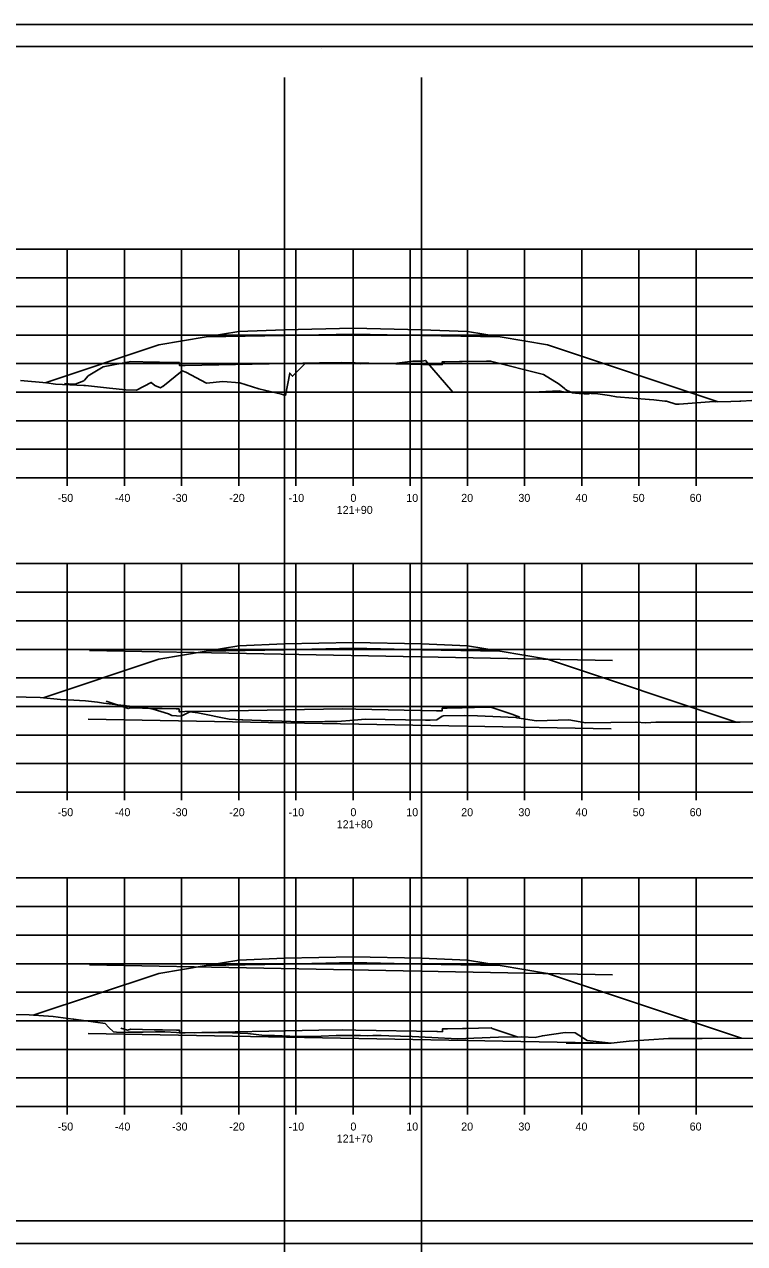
# Model space of a CAD drawing. Extents: x 1202951 to 1376887, y 378065 to 728038.
# Drawn here: x 1370059.2 to 1370185.2, y 380898.2 to 381111.6 of the extents above; entities that cross this region are included whole.
import ezdxf

# ---------------------------------------------------------------- set-up
doc = ezdxf.new("R2010")
doc.units = 0
for name, color, linetype in [('Default', 7, 'Continuous'), ('R_Alt Surface', 7, 'Continuous'), ('R_Axis', 7, 'Continuous'), ('R_Axis Annot', 7, 'Continuous'), ('R_Exist Surface', 7, 'Continuous'), ('R_Fin Surface', 7, 'Continuous'), ('R_Grid', 7, 'Continuous'), ('R_No Plot', 7, 'Continuous')]:
    doc.layers.add(name, color=color, linetype=linetype)

msp = doc.modelspace()

# ---------------------------------------------------------------- linework, layer by layer
at = {"layer": 'Default'}
for p, q in [((1370104.7, 380671.7), (1370104.7, 381102.27)), ((1370128.7, 380671.7), (1370128.7, 381102.27)), ((1370162.09, 381000.27), (1370070.58, 381002.01)), ((1370161.86, 380988.27), (1370070.35, 380990.01)), ((1370162.09, 380945.27), (1370070.58, 380947.01)), ((1370161.86, 380933.27), (1370070.35, 380935.01)), ((1370161.86, 380933.27), (1370153.95, 380933.27))]:
    msp.add_line(p, q, dxfattribs=at)
at = {"layer": 'R_Alt Surface'}
for points in [[(1370104.7, 381057.13), (1370090.98, 381056.86)], [(1370104.7, 381057.13), (1370116.7, 381057.37), (1370128.7, 381057.13)], [(1370128.7, 381057.13), (1370142.43, 381056.86)], [(1370104.7, 381002.14), (1370090.98, 381001.86)], [(1370104.7, 381002.14), (1370116.7, 381002.38), (1370128.7, 381002.14)], [(1370128.7, 381002.14), (1370142.43, 381001.86)], [(1370104.7, 380947.14), (1370090.98, 380946.87)], [(1370104.7, 380947.14), (1370116.7, 380947.38), (1370128.7, 380947.14)], [(1370128.7, 380947.14), (1370142.43, 380946.87)]]:
    msp.add_lwpolyline(points, dxfattribs=at)
at = {"layer": 'R_Axis'}
for p, q in [((1369966.7, 381032.2), (1370266.7, 381032.2)), ((1370066.7, 381030.8), (1370066.7, 381032.2)), ((1370076.7, 381030.8), (1370076.7, 381032.2)), ((1370086.7, 381030.8), (1370086.7, 381032.2)), ((1370096.7, 381030.8), (1370096.7, 381032.2)), ((1370106.7, 381030.8), (1370106.7, 381032.2)), ((1370116.7, 381030.8), (1370116.7, 381032.2)), ((1370126.7, 381030.8), (1370126.7, 381032.2)), ((1370136.7, 381030.8), (1370136.7, 381032.2)), ((1370146.7, 381030.8), (1370146.7, 381032.2)), ((1370156.7, 381030.8), (1370156.7, 381032.2)), ((1370166.7, 381030.8), (1370166.7, 381032.2)), ((1370176.7, 381030.8), (1370176.7, 381032.2)), ((1369966.7, 380977.2), (1370266.7, 380977.2)), ((1370066.7, 380975.8), (1370066.7, 380977.2)), ((1370076.7, 380975.8), (1370076.7, 380977.2)), ((1370086.7, 380975.8), (1370086.7, 380977.2)), ((1370096.7, 380975.8), (1370096.7, 380977.2)), ((1370106.7, 380975.8), (1370106.7, 380977.2)), ((1370116.7, 380975.8), (1370116.7, 380977.2)), ((1370126.7, 380975.8), (1370126.7, 380977.2)), ((1370136.7, 380975.8), (1370136.7, 380977.2)), ((1370146.7, 380975.8), (1370146.7, 380977.2)), ((1370156.7, 380975.8), (1370156.7, 380977.2)), ((1370166.7, 380975.8), (1370166.7, 380977.2)), ((1370176.7, 380975.8), (1370176.7, 380977.2)), ((1369966.7, 380922.2), (1370266.7, 380922.2)), ((1370066.7, 380920.8), (1370066.7, 380922.2)), ((1370076.7, 380920.8), (1370076.7, 380922.2)), ((1370086.7, 380920.8), (1370086.7, 380922.2)), ((1370096.7, 380920.8), (1370096.7, 380922.2)), ((1370106.7, 380920.8), (1370106.7, 380922.2)), ((1370116.7, 380920.8), (1370116.7, 380922.2)), ((1370126.7, 380920.8), (1370126.7, 380922.2)), ((1370136.7, 380920.8), (1370136.7, 380922.2)), ((1370146.7, 380920.8), (1370146.7, 380922.2)), ((1370156.7, 380920.8), (1370156.7, 380922.2)), ((1370166.7, 380920.8), (1370166.7, 380922.2)), ((1370176.7, 380920.8), (1370176.7, 380922.2))]:
    msp.add_line(p, q, dxfattribs=at)
at = {"layer": 'R_Exist Surface'}
for points in [[(1370062.82, 381048.85), (1370082.7, 381055.48), (1370090.98, 381056.86), (1370096.7, 381057.81), (1370104.7, 381058.13), (1370116.7, 381058.37), (1370128.7, 381058.13), (1370136.7, 381057.81), (1370142.43, 381056.86), (1370150.7, 381055.48), (1370180.58, 381045.52)], [(1370058.54, 381049.22), (1370063.07, 381048.83), (1370064.67, 381048.58), (1370069.59, 381048.36), (1370069.92, 381048.35), (1370070.43, 381048.31), (1370074.08, 381047.89), (1370076.95, 381047.63), (1370078.83, 381047.53), (1370081.39, 381048.91), (1370082.02, 381048.39), (1370083.04, 381047.95), (1370083.36, 381048.17), (1370083.44, 381048.21), (1370086.8, 381050.96), (1370087.45, 381050.72), (1370091.05, 381048.79), (1370093.93, 381049.06), (1370096.92, 381048.86), (1370100.19, 381047.81), (1370104.16, 381046.87), (1370104.87, 381046.64), (1370105.64, 381050.54), (1370106.09, 381049.98), (1370108.25, 381052.17), (1370114.44, 381052.21), (1370118.05, 381052.16), (1370123.87, 381052.2), (1370127.15, 381052.63), (1370128.76, 381052.63), (1370129.37, 381052.75), (1370134.17, 381047.2), (1370134.33, 381047.22), (1370134.56, 381047.2), (1370135.86, 381047.2), (1370145.91, 381047.18), (1370146.93, 381047.16), (1370152.74, 381047.42), (1370153.77, 381047.22), (1370159.51, 381046.89), (1370161.56, 381046.59), (1370162.81, 381046.39), (1370168.48, 381045.92), (1370168.57, 381045.9), (1370169.31, 381045.85), (1370171.22, 381045.64), (1370171.52, 381045.63), (1370173.19, 381045.09), (1370173.77, 381045.1), (1370174.5, 381045.16), (1370179.79, 381045.55), (1370180.12, 381045.51), (1370182.8, 381045.59), (1370184.33, 381045.62), (1370184.56, 381045.64), (1370186.47, 381045.76)], [(1370062.47, 380993.74), (1370082.7, 381000.48), (1370090.98, 381001.86), (1370096.7, 381002.82), (1370104.7, 381003.14), (1370116.7, 381003.38), (1370128.7, 381003.14), (1370136.7, 381002.82), (1370142.43, 381001.86), (1370150.7, 381000.48), (1370183.72, 380989.48)], [(1370054.57, 380993.93), (1370061.99, 380993.79), (1370065.55, 380993.4), (1370066.79, 380993.37), (1370069.91, 380993.21), (1370072, 380992.93), (1370073.07, 380992.79), (1370079.6, 380992.02), (1370080.57, 380991.97), (1370081.75, 380991.73), (1370084.44, 380990.92), (1370085.02, 380990.6), (1370086.65, 380990.52), (1370088.12, 380991.24), (1370089.57, 380991.11), (1370095.03, 380989.97), (1370097.26, 380989.87), (1370097.44, 380989.85), (1370102.21, 380989.71), (1370102.59, 380989.69), (1370107.47, 380989.49), (1370111.76, 380989.6), (1370113.91, 380989.58), (1370116.91, 380989.83), (1370118.79, 380989.99), (1370129.37, 380989.82), (1370130.19, 380989.82), (1370131.38, 380989.85), (1370132.26, 380990.5), (1370132.52, 380990.59), (1370136.24, 380990.65), (1370138.45, 380990.58), (1370145.2, 380990.26), (1370145.31, 380990.26), (1370145.35, 380990.24), (1370148.78, 380989.67), (1370154.47, 380989.85), (1370157.39, 380989.35), (1370166.14, 380989.45), (1370166.18, 380989.45), (1370166.2, 380989.45), (1370167.94, 380989.34), (1370169.69, 380989.47), (1370177.38, 380989.47), (1370181.03, 380989.43), (1370181.68, 380989.47), (1370184.43, 380989.48), (1370190.56, 380989.61)], [(1370060.77, 380938.18), (1370082.7, 380945.49), (1370090.98, 380946.87), (1370096.7, 380947.82), (1370104.7, 380948.14), (1370116.7, 380948.38), (1370128.7, 380948.14), (1370136.7, 380947.82), (1370142.43, 380946.87), (1370150.7, 380945.49), (1370184.67, 380934.16)], [(1370047.32, 380938.49), (1370060.06, 380938.23), (1370064.22, 380937.93), (1370067.73, 380937.48), (1370067.8, 380937.47), (1370067.86, 380937.46), (1370071.67, 380936.94), (1370073.32, 380936.75), (1370073.95, 380936.05), (1370074.79, 380935.28), (1370075.3, 380935.2), (1370076.66, 380935.14), (1370077.28, 380935.23), (1370079.98, 380935.22), (1370082.17, 380935.25), (1370083.76, 380935.29), (1370085.81, 380935.13), (1370089.03, 380935.09), (1370091.96, 380935.13), (1370094.26, 380935.15), (1370098.27, 380934.97), (1370101.18, 380934.66), (1370102.95, 380934.61), (1370105.65, 380934.5), (1370107.41, 380934.43), (1370111.14, 380934.53), (1370113.73, 380934.62), (1370117.98, 380934.62), (1370119.25, 380934.55), (1370120.16, 380934.62), (1370121.59, 380934.62), (1370122.98, 380934.55), (1370127.06, 380934.46), (1370130.48, 380934.31), (1370134.99, 380934.07), (1370142.17, 380934.34), (1370146.19, 380934.37), (1370148.55, 380934.31), (1370149.83, 380934.59), (1370153.8, 380935.17), (1370155.57, 380935.12), (1370157.63, 380933.77), (1370161.86, 380933.27), (1370164.97, 380933.63), (1370171.88, 380934.13), (1370175.67, 380934.13), (1370177.47, 380934.11), (1370177.79, 380934.13), (1370188.34, 380934.18)]]:
    msp.add_lwpolyline(points, dxfattribs=at)
at = {"layer": 'R_Fin Surface'}
for points in [[(1370066.23, 381048.7), (1370067.64, 381048.61), (1370067.82, 381048.6), (1370068.1, 381048.58), (1370069.61, 381049.2), (1370069.7, 381049.3), (1370070.39, 381050.08), (1370073.01, 381051.64), (1370077.83, 381052.55), (1370082.06, 381052.45), (1370082.83, 381052.44), (1370085.37, 381052.38), (1370085.83, 381052.37), (1370086.24, 381052.37), (1370086.32, 381052.37), (1370086.32, 381051.95), (1370086.33, 381051.87), (1370087.17, 381051.89), (1370087.33, 381051.89), (1370110.82, 381052.31), (1370114.76, 381052.39), (1370128.93, 381052.07), (1370131.26, 381052.02), (1370131.4, 381052.02), (1370132.26, 381052), (1370132.26, 381052.07), (1370132.27, 381052.5), (1370132.69, 381052.5), (1370132.76, 381052.5), (1370135.34, 381052.55), (1370135.76, 381052.56), (1370140.06, 381052.63), (1370140.76, 381052.65), (1370150.01, 381050.27), (1370152.77, 381048.61), (1370153.71, 381047.83), (1370153.83, 381047.73), (1370154.02, 381047.57), (1370155.1, 381047.09), (1370155.25, 381047.08), (1370155.63, 381047.04), (1370156.01, 381047.01), (1370156.24, 381046.99), (1370158, 381046.87)], [(1370073.52, 380993.13), (1370077.39, 380991.83), (1370077.78, 380991.96), (1370081.93, 380991.87), (1370082.78, 380991.85), (1370083.29, 380991.84), (1370085.78, 380991.79), (1370086.19, 380991.79), (1370086.27, 380991.79), (1370086.28, 380991.37), (1370086.28, 380991.29), (1370086.45, 380991.29), (1370087.28, 380991.3), (1370091.81, 380991.39), (1370114.78, 380991.81), (1370117.16, 380991.75), (1370131.28, 380991.45), (1370131.41, 380991.44), (1370132.28, 380991.42), (1370132.29, 380991.86), (1370132.29, 380991.92), (1370132.72, 380991.92), (1370132.78, 380991.92), (1370133.17, 380991.93), (1370135.78, 380991.98), (1370140.16, 380992.06), (1370140.78, 380992.07), (1370144.45, 380990.84), (1370145.88, 380990.36)], [(1370076.08, 380935.94), (1370077.27, 380935.55), (1370077.83, 380935.73), (1370081.89, 380935.65), (1370082.83, 380935.63), (1370083.39, 380935.62), (1370085.83, 380935.57), (1370085.92, 380935.57), (1370086.32, 380935.57), (1370086.33, 380935.48), (1370086.33, 380935.07), (1370087.15, 380935.09), (1370087.33, 380935.09), (1370110.71, 380935.56), (1370114.83, 380935.64), (1370117.19, 380935.59), (1370131.33, 380935.31), (1370131.46, 380935.31), (1370132.33, 380935.29), (1370132.34, 380935.73), (1370132.34, 380935.79), (1370132.4, 380935.79), (1370132.83, 380935.79), (1370133.2, 380935.8), (1370135.83, 380935.85), (1370136.42, 380935.86), (1370140.83, 380935.95), (1370141.05, 380935.88), (1370145.6, 380934.36)]]:
    msp.add_lwpolyline(points, dxfattribs=at)
at = {"layer": 'R_Grid'}
for p, q in [((1369966.7, 381072.2), (1370266.7, 381072.2)), ((1370066.7, 381032.2), (1370066.7, 381072.2)), ((1370076.7, 381032.2), (1370076.7, 381072.2)), ((1370086.7, 381032.2), (1370086.7, 381072.2)), ((1370096.7, 381032.2), (1370096.7, 381072.2)), ((1370106.7, 381032.2), (1370106.7, 381072.2)), ((1370116.7, 381032.2), (1370116.7, 381072.2)), ((1370126.7, 381032.2), (1370126.7, 381072.2)), ((1370136.7, 381032.2), (1370136.7, 381072.2)), ((1370146.7, 381032.2), (1370146.7, 381072.2)), ((1370156.7, 381032.2), (1370156.7, 381072.2)), ((1370166.7, 381032.2), (1370166.7, 381072.2)), ((1370176.7, 381032.2), (1370176.7, 381072.2)), ((1369966.7, 381067.2), (1370266.7, 381067.2)), ((1369966.7, 381062.2), (1370266.7, 381062.2)), ((1369966.7, 381057.2), (1370266.7, 381057.2)), ((1369966.7, 381052.2), (1370266.7, 381052.2)), ((1369966.7, 381047.2), (1370266.7, 381047.2)), ((1369966.7, 381042.2), (1370266.7, 381042.2)), ((1369966.7, 381037.2), (1370266.7, 381037.2)), ((1369966.7, 381032.2), (1370266.7, 381032.2)), ((1369966.7, 381017.2), (1370266.7, 381017.2)), ((1370066.7, 380977.2), (1370066.7, 381017.2)), ((1370076.7, 380977.2), (1370076.7, 381017.2)), ((1370086.7, 380977.2), (1370086.7, 381017.2)), ((1370096.7, 380977.2), (1370096.7, 381017.2)), ((1370106.7, 380977.2), (1370106.7, 381017.2)), ((1370116.7, 380977.2), (1370116.7, 381017.2)), ((1370126.7, 380977.2), (1370126.7, 381017.2)), ((1370136.7, 380977.2), (1370136.7, 381017.2)), ((1370146.7, 380977.2), (1370146.7, 381017.2)), ((1370156.7, 380977.2), (1370156.7, 381017.2)), ((1370166.7, 380977.2), (1370166.7, 381017.2)), ((1370176.7, 380977.2), (1370176.7, 381017.2)), ((1369966.7, 381012.2), (1370266.7, 381012.2)), ((1369966.7, 381007.2), (1370266.7, 381007.2)), ((1369966.7, 381002.2), (1370266.7, 381002.2)), ((1369966.7, 380997.2), (1370266.7, 380997.2)), ((1369966.7, 380992.2), (1370266.7, 380992.2)), ((1369966.7, 380987.2), (1370266.7, 380987.2)), ((1369966.7, 380982.2), (1370266.7, 380982.2)), ((1369966.7, 380977.2), (1370266.7, 380977.2)), ((1369966.7, 380962.2), (1370266.7, 380962.2)), ((1370066.7, 380922.2), (1370066.7, 380962.2)), ((1370076.7, 380922.2), (1370076.7, 380962.2)), ((1370086.7, 380922.2), (1370086.7, 380962.2)), ((1370096.7, 380922.2), (1370096.7, 380962.2)), ((1370106.7, 380922.2), (1370106.7, 380962.2)), ((1370116.7, 380922.2), (1370116.7, 380962.2)), ((1370126.7, 380922.2), (1370126.7, 380962.2)), ((1370136.7, 380922.2), (1370136.7, 380962.2)), ((1370146.7, 380922.2), (1370146.7, 380962.2)), ((1370156.7, 380922.2), (1370156.7, 380962.2)), ((1370166.7, 380922.2), (1370166.7, 380962.2)), ((1370176.7, 380922.2), (1370176.7, 380962.2)), ((1369966.7, 380957.2), (1370266.7, 380957.2)), ((1369966.7, 380952.2), (1370266.7, 380952.2)), ((1369966.7, 380947.2), (1370266.7, 380947.2)), ((1369966.7, 380942.2), (1370266.7, 380942.2)), ((1369966.7, 380937.2), (1370266.7, 380937.2)), ((1369966.7, 380932.2), (1370266.7, 380932.2)), ((1369966.7, 380927.2), (1370266.7, 380927.2)), ((1369966.7, 380922.2), (1370266.7, 380922.2))]:
    msp.add_line(p, q, dxfattribs=at)
at = {"layer": 'R_No Plot'}
for p, q in [((1369946.3, 381111.55), (1370279.63, 381111.55)), ((1369958.7, 381107.66), (1370274.88, 381107.66)), ((1370111.22, 381107.4), (1370111.22, 381107.4)), ((1370111.22, 381107.4), (1370111.22, 381107.4)), ((1370274.88, 380902.2), (1369958.7, 380902.2)), ((1369946.3, 380898.22), (1370279.63, 380898.22))]:
    msp.add_line(p, q, dxfattribs=at)
for points in [[(1369946.29, 381111.55), (1370279.63, 381111.55), (1370279.63, 380898.22), (1369946.29, 380898.22)], [(1370192.62, 381107.66), (1370212.24, 381107.66), (1370212.24, 381097.78), (1370228.35, 381097.78), (1370251.55, 381097.78), (1370251.55, 381073.45), (1370274.88, 381073.45), (1370274.88, 380902.2), (1369958.7, 380902.2), (1369958.7, 381107.66)]]:
    msp.add_lwpolyline(points, close=True, dxfattribs=at)

# ---------------------------------------------------------------- texts
at = {"layer": 'R_Axis Annot'}
for s, p in [('-50', (1370065.04, 381028)), ('-40', (1370075.04, 381028)), ('-30', (1370085.04, 381028)), ('-20', (1370095.04, 381028)), ('-10', (1370105.44, 381028)), ('0', (1370116.24, 381028)), ('10', (1370126.01, 381028)), ('20', (1370135.62, 381028)), ('30', (1370145.62, 381028)), ('40', (1370155.62, 381028)), ('50', (1370165.62, 381028)), ('60', (1370175.58, 381028)), ('121+90', (1370113.84, 381025.9)), ('-50', (1370065.04, 380973)), ('-40', (1370075.04, 380973)), ('-30', (1370085.04, 380973)), ('-20', (1370095.04, 380973)), ('-10', (1370105.44, 380973)), ('0', (1370116.24, 380973)), ('10', (1370126.01, 380973)), ('20', (1370135.62, 380973)), ('30', (1370145.62, 380973)), ('40', (1370155.62, 380973)), ('50', (1370165.62, 380973)), ('60', (1370175.58, 380973)), ('121+80', (1370113.84, 380970.9)), ('-50', (1370065.04, 380918)), ('-40', (1370075.04, 380918)), ('-30', (1370085.04, 380918)), ('-20', (1370095.04, 380918)), ('-10', (1370105.44, 380918)), ('0', (1370116.24, 380918)), ('10', (1370126.01, 380918)), ('20', (1370135.62, 380918)), ('30', (1370145.62, 380918)), ('40', (1370155.62, 380918)), ('50', (1370165.62, 380918)), ('60', (1370175.58, 380918)), ('121+70', (1370113.84, 380915.9))]:
    msp.add_text(s, height=1.4, dxfattribs=at).set_placement(p)

doc.saveas('drawing.dxf')
